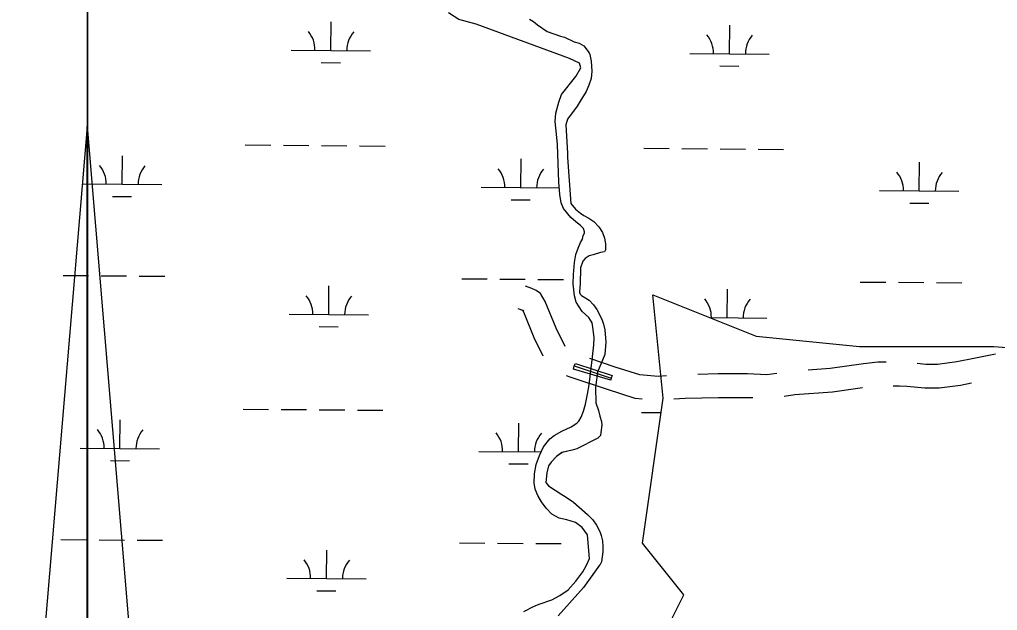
# Model space of a CAD drawing. Extents: x 3271442 to 3309282, y 752266 to 777610.
# Drawn here: x 3300227 to 3301458, y 774297 to 775041 of the extents above; entities that cross this region are included whole.
import ezdxf

# ---------------------------------------------------------------- set-up
doc = ezdxf.new("R2010")
doc.units = 0
for name, color, linetype in [('V-ANNO-SYMB', 7, 'Continuous'), ('V-BRDG-OTLN', 7, 'Continuous'), ('V-ROAD-CNTR', 7, 'Continuous'), ('V-SITE-VEGE', 7, 'Continuous'), ('V-WETL-SWMP', 7, 'Continuous')]:
    doc.layers.add(name, color=color, linetype=linetype)

msp = doc.modelspace()

# ---------------------------------------------------------------- linework, layer by layer
at = {"layer": 'V-ANNO-SYMB'}
for p, q in [((3300311.7, 774906.7), (3300226.7, 773891.7)), ((3300311.7, 774906.7), (3300396.7, 773891.7)), ((3300311.7, 773936.7), (3300311.7, 774906.7)), ((3300311.7, 774906.7), (3300396.7, 773891.7)), ((3300311.7, 773936.7), (3300311.7, 774906.7))]:
    msp.add_line(p, q, dxfattribs=at)
at = {"layer": 'V-BRDG-OTLN'}
msp.add_line((3300925.2, 774605), (3300971.8, 774589.4), dxfattribs=at)
msp.add_lwpolyline([(3300971.8, 774589.4), (3300971.4, 774587), (3300924, 774601), (3300925.2, 774605), (3300926.5, 774608), (3300972.7, 774592.9)], close=True, dxfattribs=at)
at = {"layer": 'V-ROAD-CNTR'}
for points in [[(3300913.6, 774629.5), (3300902.2, 774652.6), (3300888.6, 774686.2), (3300882.7, 774696.1), (3300877.2, 774700.1), (3300871.8, 774702.7), (3300863.9, 774705.3)], [(3300886.2, 774617.1), (3300874.8, 774640.3), (3300861.6, 774672.8), (3300860, 774675.5), (3300861.8, 774674.3), (3300860.6, 774674.8), (3300854.6, 774676.8)], [(3301041.2, 774592.5), (3301030.7, 774591.8), (3301007.8, 774593.7), (3300976.5, 774603.6), (3300944.7, 774614.3)], [(3301455.6, 774619.7), (3301428.2, 774614.2), (3301406.9, 774610.1), (3301382.4, 774607), (3301367.8, 774606.8), (3301356.9, 774607.9)], [(3301317.9, 774609.7), (3301307.2, 774609.7), (3301289.5, 774607.8), (3301247.2, 774601.7), (3301219.5, 774599.7)], [(3301010.8, 774563.3), (3301002, 774564), (3300967.1, 774575.1), (3300920.2, 774590.9), (3300915.4, 774592.7)], [(3301180.3, 774595.6), (3301167.5, 774593.8), (3301143.1, 774594.9), (3301106.4, 774594.9), (3301080.9, 774594.3)], [(3301288.2, 774577.3), (3301250.4, 774571.8), (3301202.7, 774568.4), (3301189.5, 774566.6)], [(3301425.5, 774583.1), (3301411.6, 774580.5), (3301384.6, 774577.1), (3301366.5, 774576.8), (3301343.9, 774579.1), (3301334.5, 774579.7), (3301326.9, 774579.7)], [(3301150.2, 774564.6), (3301142.4, 774564.9), (3301106.7, 774564.9), (3301064.8, 774563.9), (3301050.5, 774563)]]:
    msp.add_lwpolyline(points, dxfattribs=at)
at = {"layer": 'V-SITE-VEGE'}
for p, q in [((3300312.3, 775834.6), (3300312.3, 772479.1)), ((3300312.3, 770557.7), (3300312.3, 775834.6)), ((3300801.7, 775035.7), (3300779.7, 775041.3)), ((3300919, 774992.3), (3300801.7, 775035.7)), ((3300868.9, 775041.7), (3300873.7, 775038.7)), ((3300873.7, 775038.7), (3300878.8, 775034.7)), ((3300878.8, 775034.7), (3300891.2, 775026.1)), ((3300891.2, 775026.1), (3300908, 775020.3)), ((3300908, 775020.3), (3300913, 775019.3)), ((3300913, 775019.3), (3300924.9, 775013.3)), ((3300924.9, 775013.3), (3300931.5, 775011.4)), ((3300931.5, 775011.4), (3300937.3, 775008.2)), ((3300937.3, 775008.2), (3300943.9, 774999.4)), ((3300943.9, 774999.4), (3300944.6, 774997.3)), ((3300944.6, 774997.3), (3300946.3, 774989.1)), ((3300931.7, 774986.4), (3300919, 774992.3)), ((3300933.5, 774980.7), (3300931.7, 774986.4)), ((3300946.3, 774989.1), (3300947.1, 774976.4)), ((3300909.1, 774947), (3300927.3, 774969.4)), ((3300927.3, 774969.4), (3300933.5, 774980.7)), ((3300947.1, 774976.4), (3300946.6, 774967.1)), ((3300943.7, 774958.7), (3300940, 774950.8)), ((3300946.6, 774967.1), (3300943.7, 774958.7)), ((3300905.6, 774937.2), (3300909.1, 774947)), ((3300940, 774950.8), (3300932.7, 774938.5)), ((3300901.9, 774923.6), (3300905.6, 774937.2)), ((3300928.8, 774932.4), (3300916.5, 774916)), ((3300932.7, 774938.5), (3300928.8, 774932.4)), ((3300901.3, 774912.9), (3300901.9, 774923.6)), ((3300902.6, 774897.1), (3300901.3, 774912.9)), ((3300916.5, 774916), (3300914.7, 774908.6)), ((3300914.7, 774908.6), (3300916.7, 774873.2)), ((3300904.2, 774884.1), (3300902.6, 774897.1)), ((3300905.6, 774836.6), (3300904.2, 774884.1)), ((3300916.7, 774873.2), (3300916.7, 774867.7)), ((3300916.7, 774867.7), (3300921, 774809.6)), ((3300906.8, 774820.8), (3300905.6, 774836.6)), ((3300908.7, 774810.3), (3300906.8, 774820.8)), ((3300911.7, 774803.3), (3300908.7, 774810.3)), ((3300921, 774809.6), (3300926.8, 774802.4)), ((3300920.8, 774792.1), (3300911.7, 774803.3)), ((3300926.8, 774802.4), (3300932.9, 774797.3)), ((3300932.9, 774797.3), (3300937.2, 774794.5)), ((3300927.1, 774786.6), (3300920.8, 774792.1)), ((3300933, 774781.8), (3300927.1, 774786.6)), ((3300937.2, 774794.5), (3300943.4, 774791.1)), ((3300943.4, 774791.1), (3300949.9, 774786.8)), ((3300949.9, 774786.8), (3300956.3, 774780.2)), ((3300936.9, 774778.2), (3300933, 774781.8)), ((3300936.4, 774769.1), (3300937.9, 774772.3)), ((3300938.2, 774773.9), (3300936.9, 774778.2)), ((3300937.9, 774772.3), (3300938.2, 774773.9)), ((3300956.3, 774780.2), (3300960.5, 774772.9)), ((3300960.5, 774772.9), (3300963.1, 774765.8)), ((3300930, 774753.3), (3300933.2, 774760.4)), ((3300933.2, 774760.4), (3300935.7, 774764.6)), ((3300935.7, 774764.6), (3300936.4, 774769.1)), ((3300963.1, 774765.8), (3300964.5, 774758.7)), ((3300927.2, 774745.5), (3300930, 774753.3)), ((3300958.2, 774747.7), (3300949.1, 774745)), ((3300963.4, 774748.9), (3300958.2, 774747.7)), ((3300964.6, 774751.2), (3300963.4, 774748.9)), ((3300964.5, 774758.7), (3300964.6, 774751.2)), ((3300924.1, 774720.3), (3300925.6, 774735.4)), ((3300925.6, 774735.4), (3300927.2, 774745.5)), ((3300935.8, 774736.9), (3300932.8, 774728.7)), ((3300939, 774740.5), (3300935.8, 774736.9)), ((3300943.8, 774743.6), (3300939, 774740.5)), ((3300949.1, 774745), (3300943.8, 774743.6)), ((3300932.8, 774728.7), (3300932.5, 774707.8)), ((3300923.8, 774708.6), (3300924.1, 774720.3)), ((3300925.5, 774693.1), (3300923.8, 774708.6)), ((3300932.1, 774704.3), (3300931.7, 774698)), ((3300931.7, 774698), (3300932.4, 774695.3)), ((3300932.5, 774707.8), (3300932.1, 774704.3)), ((3300927.7, 774685.4), (3300925.5, 774693.1)), ((3300932.4, 774695.3), (3300934.1, 774693.9)), ((3300934.1, 774693.9), (3300944.1, 774687.8)), ((3300944.1, 774687.8), (3300949.5, 774681.8)), ((3300935.1, 774673.7), (3300927.7, 774685.4)), ((3300939.3, 774669.9), (3300935.1, 774673.7)), ((3300949.5, 774681.8), (3300953.7, 774675.9)), ((3300953.7, 774675.9), (3300960, 774663.8)), ((3300943.4, 774666), (3300939.3, 774669.9)), ((3300947.5, 774659.3), (3300943.4, 774666)), ((3300960, 774663.8), (3300961.8, 774657.7)), ((3300948.9, 774651), (3300947.5, 774659.3)), ((3300950.1, 774640.4), (3300948.9, 774651)), ((3300961.8, 774657.7), (3300963.7, 774650.6)), ((3300963.7, 774650.6), (3300964.9, 774634.9)), ((3300949.7, 774631.6), (3300950.1, 774640.4)), ((3300947.6, 774612.6), (3300949.7, 774631.6)), ((3300964.9, 774634.9), (3300963.5, 774619.3)), ((3300943.8, 774581), (3300947.6, 774612.6)), ((3300963.5, 774619.3), (3300954.4, 774597.3)), ((3300954.4, 774597.3), (3300951.8, 774577.7)), ((3300941.9, 774569.4), (3300943.8, 774581)), ((3300951.8, 774577.7), (3300952.3, 774558.3)), ((3300939.4, 774556.9), (3300941.9, 774569.4)), ((3300936.9, 774548.2), (3300939.4, 774556.9)), ((3300952.3, 774558.3), (3300955.8, 774548.9)), ((3300930.8, 774535.6), (3300933.7, 774540.4)), ((3300933.7, 774540.4), (3300936.9, 774548.2)), ((3300955.8, 774548.9), (3300957.5, 774541.5)), ((3300957.5, 774541.5), (3300959.6, 774535.1)), ((3300909.4, 774522.8), (3300921.2, 774528.4)), ((3300921.2, 774528.4), (3300928.3, 774532.9)), ((3300928.3, 774532.9), (3300930.8, 774535.6)), ((3300959.9, 774530.4), (3300958.8, 774521.2)), ((3300959.6, 774535.1), (3300959.9, 774530.4)), ((3300894.5, 774513.1), (3300899.9, 774517.4)), ((3300899.9, 774517.4), (3300909.4, 774522.8)), ((3300954.7, 774513.8), (3300928.3, 774500.7)), ((3300958, 774517.5), (3300954.7, 774513.8)), ((3300958.8, 774521.2), (3300958, 774517.5)), ((3300881.2, 774492.1), (3300886.5, 774502.9)), ((3300886.5, 774502.9), (3300894.5, 774513.1)), ((3300877, 774480.9), (3300881.2, 774492.1)), ((3300902.7, 774490.9), (3300895.9, 774483.8)), ((3300909.7, 774495.8), (3300902.7, 774490.9)), ((3300922.4, 774498.9), (3300909.7, 774495.8)), ((3300928.3, 774500.7), (3300922.4, 774498.9)), ((3300874.9, 774469.1), (3300877, 774480.9)), ((3300892.9, 774479.2), (3300890.5, 774470.3)), ((3300895.9, 774483.8), (3300892.9, 774479.2)), ((3300874.5, 774457.7), (3300874.9, 774469.1)), ((3300890.5, 774470.3), (3300889.4, 774458.1)), ((3300876.1, 774449.6), (3300874.5, 774457.7)), ((3300889.4, 774458.1), (3300892.7, 774453.8)), ((3300892.7, 774453.8), (3300909.5, 774442.9)), ((3300879.1, 774441.8), (3300876.1, 774449.6)), ((3300884, 774433.7), (3300879.1, 774441.8)), ((3300909.5, 774442.9), (3300913.9, 774440.3)), ((3300913.9, 774440.3), (3300924.2, 774433.2)), ((3300889.6, 774425.7), (3300884, 774433.7)), ((3300924.2, 774433.2), (3300941.8, 774418)), ((3300896.7, 774418.3), (3300889.6, 774425.7)), ((3300906.2, 774413.4), (3300896.7, 774418.3)), ((3300941.8, 774418), (3300948.6, 774411.2)), ((3300916, 774411.3), (3300906.2, 774413.4)), ((3300926.7, 774407.9), (3300916, 774411.3)), ((3300935.3, 774401.6), (3300926.7, 774407.9)), ((3300948.6, 774411.2), (3300953.3, 774404.3)), ((3300953.3, 774404.3), (3300957.4, 774396.6)), ((3300942, 774392.1), (3300935.3, 774401.6)), ((3300944.3, 774362.3), (3300942, 774392.1)), ((3300957.4, 774396.6), (3300959.1, 774391.3)), ((3300959.1, 774391.3), (3300960.5, 774384.7)), ((3300960.5, 774384.7), (3300961.1, 774377.2)), ((3300961.1, 774370.8), (3300959.3, 774358)), ((3300961.1, 774377.2), (3300961.1, 774370.8)), ((3300936, 774345.7), (3300940.5, 774354)), ((3300957.1, 774353.9), (3300936.8, 774325.9)), ((3300940.5, 774354), (3300944.3, 774362.3)), ((3300957.4, 774354.1), (3300957.1, 774353.9)), ((3300959.3, 774358), (3300957.4, 774354.1)), ((3300927.1, 774334), (3300936, 774345.7)), ((3300917.4, 774322.9), (3300927.1, 774334)), ((3300936.8, 774325.9), (3300904.7, 774290.2)), ((3300907.1, 774315.9), (3300917.4, 774322.9)), ((3300872.1, 774301.1), (3300879.6, 774304.3)), ((3300879.6, 774304.3), (3300897.1, 774310.5)), ((3300897.1, 774310.5), (3300907.1, 774315.9)), ((3300864.1, 774297), (3300872.1, 774301.1))]:
    msp.add_line(p, q, dxfattribs=at)
at = {"layer": 'V-WETL-SWMP'}
for p, q in [((3300779.7, 775041.3), (3300766.8, 775050)), ((3300618.7, 775002.4), (3300619, 775038.4)), ((3300801.7, 775035.7), (3300779.7, 775041.3)), ((3300919, 774992.3), (3300801.7, 775035.7)), ((3300868.9, 775041.7), (3300873.7, 775038.7)), ((3300873.7, 775038.7), (3300878.8, 775034.7)), ((3300878.8, 775034.7), (3300891.2, 775026.1)), ((3301120.6, 774998.3), (3301120.9, 775034.3)), ((3300891.2, 775026.1), (3300908, 775020.3)), ((3300908, 775020.3), (3300913, 775019.3)), ((3300913, 775019.3), (3300924.9, 775013.3)), ((3300924.9, 775013.3), (3300931.5, 775011.4)), ((3300931.5, 775011.4), (3300937.3, 775008.2)), ((3300937.3, 775008.2), (3300943.9, 774999.4)), ((3300568.7, 775002.9), (3300668.7, 775002)), ((3300943.9, 774999.4), (3300944.6, 774997.3)), ((3300944.6, 774997.3), (3300946.3, 774989.1)), ((3301070.6, 774998.7), (3301170.6, 774997.9)), ((3300606.6, 774987.1), (3300630.6, 774986.9)), ((3300931.7, 774986.4), (3300919, 774992.3)), ((3300933.5, 774980.7), (3300931.7, 774986.4)), ((3300946.3, 774989.1), (3300947.1, 774976.4)), ((3301108.5, 774983), (3301132.5, 774982.8)), ((3300909.1, 774947), (3300927.3, 774969.4)), ((3300927.3, 774969.4), (3300933.5, 774980.7)), ((3300947.1, 774976.4), (3300946.6, 774967.1)), ((3300943.7, 774958.7), (3300940, 774950.8)), ((3300946.6, 774967.1), (3300943.7, 774958.7)), ((3300905.6, 774937.2), (3300909.1, 774947)), ((3300940, 774950.8), (3300932.7, 774938.5)), ((3300901.9, 774923.6), (3300905.6, 774937.2)), ((3300928.8, 774932.4), (3300916.5, 774916)), ((3300932.7, 774938.5), (3300928.8, 774932.4)), ((3300901.3, 774912.9), (3300901.9, 774923.6)), ((3300902.6, 774897.1), (3300901.3, 774912.9)), ((3300916.5, 774916), (3300914.7, 774908.6)), ((3300914.7, 774908.6), (3300916.7, 774873.2)), ((3300904.2, 774884.1), (3300902.6, 774897.1)), ((3300510.9, 774883.3), (3300542.9, 774883)), ((3300558.9, 774882.9), (3300590.9, 774882.6)), ((3300905.6, 774836.6), (3300904.2, 774884.1)), ((3300606.9, 774882.5), (3300638.9, 774882.2)), ((3300654.9, 774882.1), (3300686.9, 774881.8)), ((3300916.7, 774873.2), (3300916.7, 774867.7)), ((3301012.8, 774879.1), (3301044.8, 774878.9)), ((3301060.8, 774878.7), (3301092.8, 774878.5)), ((3301108.8, 774878.3), (3301140.8, 774878.1)), ((3301156.8, 774877.9), (3301188.8, 774877.7)), ((3300355.9, 774833.8), (3300356.2, 774869.8)), ((3300857.8, 774829.7), (3300858.1, 774865.7)), ((3300916.7, 774867.7), (3300921, 774809.6)), ((3301359.6, 774825.5), (3301359.9, 774861.5)), ((3300305.9, 774834.2), (3300405.9, 774833.4)), ((3300906.8, 774820.8), (3300905.6, 774836.6)), ((3300807.8, 774830.1), (3300906.2, 774829.3)), ((3301309.6, 774825.9), (3301409.6, 774825.1)), ((3300343.7, 774818.5), (3300367.7, 774818.3)), ((3300845.6, 774814.3), (3300869.6, 774814.1)), ((3300908.7, 774810.3), (3300906.8, 774820.8)), ((3300911.7, 774803.3), (3300908.7, 774810.3)), ((3300921, 774809.6), (3300926.8, 774802.4)), ((3301347.5, 774810.2), (3301371.5, 774810)), ((3300920.8, 774792.1), (3300911.7, 774803.3)), ((3300926.8, 774802.4), (3300932.9, 774797.3)), ((3300932.9, 774797.3), (3300937.2, 774794.5)), ((3300927.1, 774786.6), (3300920.8, 774792.1)), ((3300933, 774781.8), (3300927.1, 774786.6)), ((3300937.2, 774794.5), (3300943.4, 774791.1)), ((3300943.4, 774791.1), (3300949.9, 774786.8)), ((3300949.9, 774786.8), (3300956.3, 774780.2)), ((3300936.9, 774778.2), (3300933, 774781.8)), ((3300936.4, 774769.1), (3300937.9, 774772.3)), ((3300938.2, 774773.9), (3300936.9, 774778.2)), ((3300937.9, 774772.3), (3300938.2, 774773.9)), ((3300956.3, 774780.2), (3300960.5, 774772.9)), ((3300960.5, 774772.9), (3300963.1, 774765.8)), ((3300930, 774753.3), (3300933.2, 774760.4)), ((3300933.2, 774760.4), (3300935.7, 774764.6)), ((3300935.7, 774764.6), (3300936.4, 774769.1)), ((3300963.1, 774765.8), (3300964.5, 774758.7)), ((3300927.2, 774745.5), (3300930, 774753.3)), ((3300958.2, 774747.7), (3300949.1, 774745)), ((3300963.4, 774748.9), (3300958.2, 774747.7)), ((3300964.6, 774751.2), (3300963.4, 774748.9)), ((3300964.5, 774758.7), (3300964.6, 774751.2)), ((3300924.1, 774720.3), (3300925.6, 774735.4)), ((3300925.6, 774735.4), (3300927.2, 774745.5)), ((3300935.8, 774736.9), (3300932.8, 774728.7)), ((3300939, 774740.5), (3300935.8, 774736.9)), ((3300943.8, 774743.6), (3300939, 774740.5)), ((3300949.1, 774745), (3300943.8, 774743.6)), ((3300932.8, 774728.7), (3300932.5, 774707.8)), ((3300281.5, 774719), (3300313.5, 774718.7)), ((3300329.5, 774718.6), (3300361.5, 774718.3)), ((3300377.5, 774718.2), (3300409.5, 774717.9)), ((3300783.4, 774714.8), (3300815.4, 774714.6)), ((3300831.4, 774714.4), (3300863.4, 774714.2)), ((3300879.4, 774714), (3300911.4, 774713.8)), ((3300923.8, 774708.6), (3300924.1, 774720.3)), ((3301285.3, 774710.7), (3301317.3, 774710.4)), ((3301333.3, 774710.3), (3301365.3, 774710)), ((3300616, 774669.8), (3300616.3, 774705.8)), ((3300925.5, 774693.1), (3300923.8, 774708.6)), ((3300932.1, 774704.3), (3300931.7, 774698)), ((3300931.7, 774698), (3300932.4, 774695.3)), ((3300932.5, 774707.8), (3300932.1, 774704.3)), ((3301117.8, 774665.6), (3301118.1, 774701.6)), ((3301381.3, 774709.9), (3301413.3, 774709.6)), ((3300927.7, 774685.4), (3300925.5, 774693.1)), ((3300932.4, 774695.3), (3300934.1, 774693.9)), ((3300934.1, 774693.9), (3300944.1, 774687.8)), ((3300944.1, 774687.8), (3300949.5, 774681.8)), ((3301037.1, 774564.2), (3301024.1, 774694.4)), ((3301024.1, 774694.4), (3301154.2, 774642.3)), ((3300935.1, 774673.7), (3300927.7, 774685.4)), ((3300939.3, 774669.9), (3300935.1, 774673.7)), ((3300949.5, 774681.8), (3300953.7, 774675.9)), ((3300953.7, 774675.9), (3300960, 774663.8)), ((3300566, 774670.2), (3300666, 774669.4)), ((3300943.4, 774666), (3300939.3, 774669.9)), ((3300947.5, 774659.3), (3300943.4, 774666)), ((3300960, 774663.8), (3300961.8, 774657.7)), ((3301095.4, 774665.8), (3301167.8, 774665.2)), ((3300603.8, 774654.5), (3300627.8, 774654.3)), ((3300948.9, 774651), (3300947.5, 774659.3)), ((3300950.1, 774640.4), (3300948.9, 774651)), ((3300961.8, 774657.7), (3300963.7, 774650.6)), ((3300963.7, 774650.6), (3300964.9, 774634.9)), ((3300949.7, 774631.6), (3300950.1, 774640.4)), ((3301154.2, 774642.3), (3301284.3, 774629.3)), ((3300947.6, 774612.6), (3300949.7, 774631.6)), ((3300964.9, 774634.9), (3300963.5, 774619.3)), ((3301284.3, 774629.3), (3301453.4, 774629.3)), ((3301453.4, 774629.3), (3301648.6, 774616.3)), ((3300943.8, 774581), (3300947.6, 774612.6)), ((3300963.5, 774619.3), (3300954.4, 774597.3)), ((3300954.4, 774597.3), (3300951.8, 774577.7)), ((3300941.9, 774569.4), (3300943.8, 774581)), ((3300951.8, 774577.7), (3300952.3, 774558.3)), ((3300939.4, 774556.9), (3300941.9, 774569.4)), ((3301011.1, 774381.9), (3301037.1, 774564.2)), ((3300508.1, 774550.6), (3300540.1, 774550.3)), ((3300556.1, 774550.2), (3300588.1, 774549.9)), ((3300936.9, 774548.2), (3300939.4, 774556.9)), ((3300952.3, 774558.3), (3300955.8, 774548.9)), ((3300604.1, 774549.8), (3300636.1, 774549.5)), ((3300652.1, 774549.4), (3300684.1, 774549.1)), ((3300930.8, 774535.6), (3300933.7, 774540.4)), ((3300933.7, 774540.4), (3300936.9, 774548.2)), ((3300955.8, 774548.9), (3300957.5, 774541.5)), ((3300957.5, 774541.5), (3300959.6, 774535.1)), ((3301010, 774546.5), (3301034.5, 774546.3)), ((3300353.1, 774501.1), (3300353.4, 774537.1)), ((3300855, 774497), (3300855.3, 774533)), ((3300909.3, 774522.8), (3300921.2, 774528.4)), ((3300921.2, 774528.4), (3300928.3, 774532.9)), ((3300928.3, 774532.9), (3300930.8, 774535.6)), ((3300959.9, 774530.4), (3300958.8, 774521.2)), ((3300959.6, 774535.1), (3300959.9, 774530.4)), ((3300894.5, 774513.1), (3300899.9, 774517.4)), ((3300899.9, 774517.4), (3300909.3, 774522.8)), ((3300954.7, 774513.8), (3300928.3, 774500.7)), ((3300958, 774517.5), (3300954.7, 774513.8)), ((3300958.8, 774521.2), (3300958, 774517.5)), ((3300303.1, 774501.5), (3300403.1, 774500.7)), ((3300881.2, 774492.1), (3300886.5, 774502.9)), ((3300886.5, 774502.9), (3300894.5, 774513.1)), ((3300805, 774497.4), (3300883.5, 774496.8)), ((3300877, 774480.9), (3300881.2, 774492.1)), ((3300902.7, 774490.9), (3300895.9, 774483.8)), ((3300909.8, 774495.8), (3300902.7, 774490.9)), ((3300922.4, 774498.9), (3300909.8, 774495.8)), ((3300928.3, 774500.7), (3300922.4, 774498.9)), ((3300341, 774485.8), (3300365, 774485.6)), ((3300842.9, 774481.7), (3300866.9, 774481.5)), ((3300874.9, 774469.1), (3300877, 774480.9)), ((3300892.9, 774479.2), (3300890.5, 774470.3)), ((3300895.9, 774483.8), (3300892.9, 774479.2)), ((3300874.5, 774457.7), (3300874.9, 774469.1)), ((3300890.5, 774470.3), (3300889.4, 774458.1)), ((3300876.1, 774449.6), (3300874.5, 774457.7)), ((3300889.4, 774458.1), (3300892.7, 774453.8)), ((3300892.7, 774453.8), (3300909.5, 774442.9)), ((3300879.1, 774441.8), (3300876.1, 774449.6)), ((3300884, 774433.7), (3300879.1, 774441.8)), ((3300909.5, 774442.9), (3300913.9, 774440.3)), ((3300913.9, 774440.3), (3300924.2, 774433.2)), ((3300889.6, 774425.7), (3300884, 774433.7)), ((3300924.2, 774433.2), (3300941.8, 774418)), ((3300896.7, 774418.3), (3300889.6, 774425.7)), ((3300906.2, 774413.4), (3300896.7, 774418.3)), ((3300941.8, 774418), (3300948.6, 774411.2)), ((3300916, 774411.3), (3300906.2, 774413.4)), ((3300926.7, 774407.9), (3300916, 774411.3)), ((3300935.3, 774401.6), (3300926.7, 774407.9)), ((3300948.6, 774411.2), (3300953.3, 774404.3)), ((3300953.3, 774404.3), (3300957.4, 774396.6)), ((3300941.9, 774392.1), (3300935.3, 774401.6)), ((3300944.3, 774362.3), (3300941.9, 774392.1)), ((3300957.4, 774396.6), (3300959.1, 774391.3)), ((3300959.1, 774391.3), (3300960.5, 774384.7)), ((3300278.8, 774386.3), (3300310.8, 774386)), ((3300326.8, 774385.9), (3300358.8, 774385.6)), ((3300374.8, 774385.5), (3300406.8, 774385.3)), ((3300780.7, 774382.2), (3300812.7, 774381.9)), ((3300828.7, 774381.8), (3300860.7, 774381.5)), ((3300876.7, 774381.4), (3300908.7, 774381.1)), ((3300960.5, 774384.7), (3300961.1, 774377.2)), ((3301063.1, 774316.8), (3301011.1, 774381.9)), ((3300613.2, 774337.1), (3300613.5, 774373.1)), ((3300961.1, 774370.8), (3300959.3, 774358)), ((3300961.1, 774377.2), (3300961.1, 774370.8)), ((3300936, 774345.7), (3300940.5, 774354)), ((3300957.1, 774353.9), (3300936.8, 774325.9)), ((3300940.5, 774354), (3300944.3, 774362.3)), ((3300957.4, 774354.1), (3300957.1, 774353.9)), ((3300959.3, 774358), (3300957.4, 774354.1)), ((3300927.1, 774334), (3300936, 774345.7)), ((3300563.2, 774337.5), (3300663.2, 774336.7)), ((3300917.4, 774322.9), (3300927.1, 774334)), ((3300601.1, 774321.8), (3300625.1, 774321.6)), ((3300936.8, 774325.9), (3300904.7, 774290.2)), ((3300907.1, 774315.9), (3300917.4, 774322.9)), ((3301024.1, 774238.7), (3301063.1, 774316.8)), ((3300872.1, 774301.1), (3300879.6, 774304.3)), ((3300879.6, 774304.3), (3300897.1, 774310.5)), ((3300897.1, 774310.5), (3300907.1, 774315.9)), ((3300861.8, 774295.6), (3300864.1, 774297)), ((3300864.1, 774297), (3300872.1, 774301.1))]:
    msp.add_line(p, q, dxfattribs=at)
for centre, start, end in [((3300563.5, 775003.4), 358.7563, 40.2999), ((3300673.9, 775002.5), 138.7563, 180.2999), ((3301065.3, 774999.2), 358.7563, 40.2999), ((3301175.8, 774998.3), 138.7563, 180.2999), ((3300300.6, 774834.7), 358.7563, 40.2999), ((3300411.1, 774833.8), 138.7563, 180.2999), ((3300802.5, 774830.6), 358.7563, 40.2999), ((3300913, 774829.7), 138.7563, 180.2999), ((3301304.4, 774826.5), 358.7563, 40.2999), ((3301414.9, 774825.5), 138.7563, 180.2999), ((3300560.7, 774670.7), 358.7563, 40.2999), ((3300671.2, 774669.8), 138.7563, 180.2999), ((3301062.6, 774666.6), 358.7563, 40.2999), ((3301173.1, 774665.7), 138.7563, 180.2999), ((3300297.9, 774502.1), 358.7563, 40.2999), ((3300408.4, 774501.1), 138.7563, 180.2999), ((3300799.8, 774497.9), 358.7563, 40.2999), ((3300910.3, 774497), 138.7563, 180.2999), ((3300558, 774338), 358.7563, 40.2999), ((3300668.5, 774337.1), 138.7563, 180.2999)]:
    msp.add_arc(centre, 35.2, start, end, dxfattribs=at)

doc.saveas('drawing.dxf')
